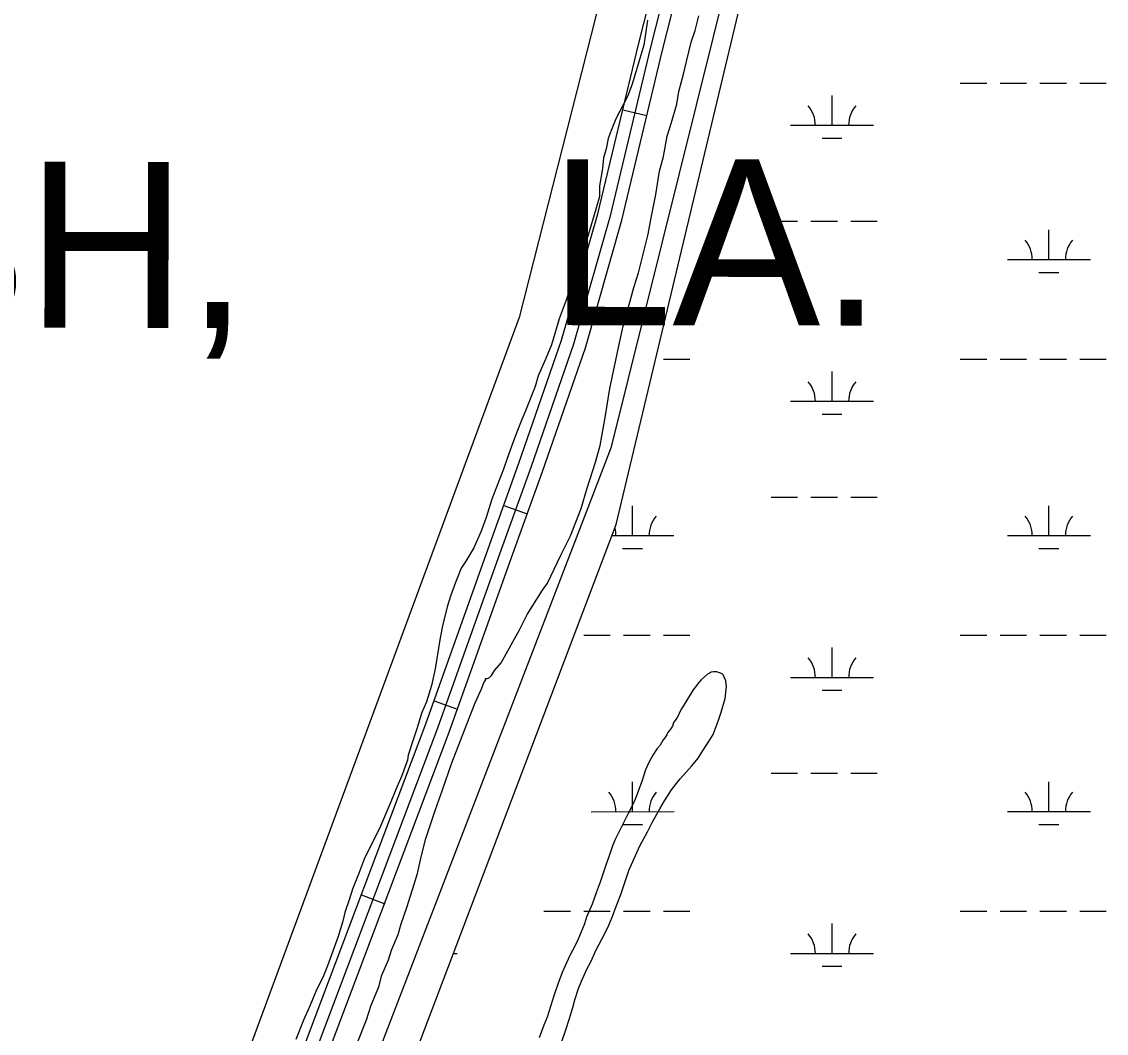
# Model space of a CAD drawing. Extents: x 3263578 to 3301413, y 764927 to 798602.
# Drawn here: x 3288778 to 3290086, y 777042 to 778261 of the extents above; entities that cross this region are included whole.
import ezdxf

# ---------------------------------------------------------------- set-up
doc = ezdxf.new("R2010")
doc.units = 0
for name, color, linetype in [('V-LEVE-TOET', 7, 'Continuous'), ('V-ROAD-CNTR', 7, 'Continuous'), ('V-SITE-VEGE', 7, 'Continuous'), ('V-TOPO-GNAM-IDEN', 7, 'Continuous'), ('V-WETL-SWMP', 7, 'Continuous')]:
    doc.layers.add(name, color=color, linetype=linetype)

msp = doc.modelspace()

# ---------------------------------------------------------------- linework, layer by layer
at = {"layer": 'V-LEVE-TOET'}
msp.add_lwpolyline([(3288745.1, 775831), (3288874.7, 776152), (3289489.3, 777748.7), (3289837.1, 779147.3), (3289916.4, 779548), (3289800.5, 779565.8), (3289377.8, 777904.5), (3288740.1, 776177.7), (3288605, 775831)], dxfattribs=at)
at = {"layer": 'V-ROAD-CNTR'}
for p, q in [((3289502.6, 778154.8), (3289531.8, 778147.8)), ((3289439.5, 777913.6), (3289468.3, 777905.4)), ((3289359.3, 777677.9), (3289387.5, 777667.8)), ((3289275.3, 777442.4), (3289303.5, 777432.4)), ((3289187.6, 777208.6), (3289215.7, 777198))]:
    msp.add_line(p, q, dxfattribs=at)
for points in [[(3289947.3, 779851), (3289826.6, 779400.6), (3289706.1, 778911.1), (3289619.7, 778559.2), (3289536.1, 778230), (3289487, 778025.4), (3289443.3, 777872.4), (3289391.7, 777723.8), (3289352.6, 777614.7), (3289279.5, 777409.6), (3288970.1, 776589.6), (3288725.7, 775959.3), (3288677.4, 775833.7)], [(3288661.3, 775833.7), (3288711.7, 775964.7), (3288956.1, 776595), (3289265.4, 777414.8), (3289338.4, 777619.8), (3289377.6, 777728.8), (3289429, 777876.9), (3289472.5, 778029.2), (3289521.5, 778233.6), (3289605.1, 778562.9), (3289691.6, 778914.7), (3289812.1, 779404.4), (3289818.8, 779429.3)], [(3288693.5, 775833.7), (3288739.7, 775953.9), (3288984.1, 776584.3), (3289293.6, 777404.5), (3289366.7, 777609.7), (3289405.9, 777718.8), (3289457.6, 777867.9), (3289501.5, 778021.6), (3289550.6, 778226.4), (3289634.2, 778555.6), (3289720.7, 778907.5), (3289841.2, 779396.9), (3289848.2, 779423.1)]]:
    msp.add_lwpolyline(points, dxfattribs=at)
at = {"layer": 'V-SITE-VEGE'}
for p, q in [((3289532.6, 778262.9), (3289528, 778232.6)), ((3289589.9, 778250.2), (3289594.5, 778267.8)), ((3289585.2, 778236.2), (3289589.9, 778250.2)), ((3289579.5, 778212.8), (3289585.2, 778236.2)), ((3289528, 778232.6), (3289522.2, 778212.7)), ((3289522.2, 778212.7), (3289514.1, 778185.8)), ((3289576, 778197.7), (3289579.5, 778212.8)), ((3289570.2, 778176.6), (3289576, 778197.7)), ((3289514.1, 778185.8), (3289508.3, 778170.6)), ((3289508.3, 778170.6), (3289499, 778153.1)), ((3289567.9, 778161.4), (3289570.2, 778176.6)), ((3289561, 778138.1), (3289567.9, 778161.4)), ((3289494.4, 778143.7), (3289488.6, 778129.7)), ((3289499, 778153.1), (3289494.4, 778143.7)), ((3289488.6, 778129.7), (3289485.1, 778120.3)), ((3289556.3, 778122.9), (3289561, 778138.1)), ((3289485.1, 778120.3), (3289482.8, 778107.5)), ((3289551.7, 778098.3), (3289556.3, 778122.9)), ((3289482.8, 778107.5), (3289479.3, 778097)), ((3289479.3, 778097), (3289478.2, 778084.1)), ((3289547.1, 778080.8), (3289551.7, 778098.3)), ((3289478.2, 778084.1), (3289474.8, 778063.1)), ((3289542.5, 778052.7), (3289547.1, 778080.8)), ((3289474.8, 778063.1), (3289474.8, 778050.2)), ((3289474.8, 778050.2), (3289470.2, 778035)), ((3289536.8, 778024.7), (3289542.5, 778052.7)), ((3289470.2, 778035), (3289460.9, 778003.5)), ((3289533.3, 778004.8), (3289536.8, 778024.7)), ((3289460.9, 778003.5), (3289456.3, 777989.4)), ((3289521.8, 777958.1), (3289533.3, 778004.8)), ((3289456.3, 777989.4), (3289448.2, 777963.7)), ((3289448.2, 777963.7), (3289441.2, 777946.2)), ((3289516, 777940.6), (3289521.8, 777958.1)), ((3289441.2, 777946.2), (3289434.3, 777925.2)), ((3289511.3, 777923), (3289516, 777940.6)), ((3289434.3, 777925.2), (3289426.1, 777902.9)), ((3289503.2, 777893.8), (3289511.3, 777923)), ((3289426.1, 777902.9), (3289416.9, 777871.4)), ((3289498.6, 777873.9), (3289503.2, 777893.8)), ((3289416.9, 777871.4), (3289409.9, 777855)), ((3289487.1, 777819), (3289498.6, 777873.9)), ((3289409.9, 777855), (3289400.6, 777834)), ((3289400.6, 777834), (3289397.2, 777821.1)), ((3289397.2, 777821.1), (3289385.6, 777791.9)), ((3289481.4, 777784), (3289487.1, 777819)), ((3289385.6, 777791.9), (3289380.9, 777781.4)), ((3289380.9, 777781.4), (3289375.1, 777766.2)), ((3289475.6, 777750.1), (3289481.4, 777784)), ((3289375.1, 777766.2), (3289370.5, 777754.5)), ((3289370.5, 777754.5), (3289363.5, 777734.6)), ((3289469.8, 777730.2), (3289475.6, 777750.1)), ((3289363.5, 777734.6), (3289358.9, 777721.7)), ((3289459.4, 777697.5), (3289469.8, 777730.2)), ((3289358.9, 777721.7), (3289345, 777685.5)), ((3289452.5, 777674.1), (3289459.4, 777697.5)), ((3289345, 777685.5), (3289338, 777663.3)), ((3289439.7, 777641.4), (3289452.5, 777674.1)), ((3289338, 777663.3), (3289332.2, 777646.9)), ((3289332.2, 777646.9), (3289323, 777627)), ((3289428.1, 777618), (3289439.7, 777641.4)), ((3289323, 777627), (3289313.7, 777610.7)), ((3289313.7, 777610.7), (3289307.8, 777602.5)), ((3289411.8, 777584.1), (3289428.1, 777618)), ((3289304.4, 777593.1), (3289300.9, 777584.9)), ((3289307.8, 777602.5), (3289304.4, 777593.1)), ((3289300.9, 777584.9), (3289295.1, 777568.6)), ((3289406, 777575.9), (3289411.8, 777584.1)), ((3289295.1, 777568.6), (3289291.6, 777556.9)), ((3289387.4, 777546.6), (3289406, 777575.9)), ((3289291.6, 777556.9), (3289285.8, 777534.7)), ((3289378.1, 777527.9), (3289387.4, 777546.6)), ((3289285.8, 777534.7), (3289282.4, 777518.3)), ((3289356, 777488.2), (3289378.1, 777527.9)), ((3289282.4, 777518.3), (3289276.6, 777480.9)), ((3289347.9, 777478.8), (3289356, 777488.2)), ((3289276.6, 777480.9), (3289272, 777461.1)), ((3289344.4, 777472.9), (3289347.9, 777478.8)), ((3289605, 777474.6), (3289597.2, 777467.8)), ((3289606.9, 777475.5), (3289605, 777474.6)), ((3289609.3, 777477), (3289606.9, 777475.5)), ((3289611.7, 777477.5), (3289609.3, 777477)), ((3289616.1, 777477.5), (3289611.7, 777477.5)), ((3289622.4, 777475.1), (3289616.1, 777477.5)), ((3289623.8, 777473.6), (3289622.4, 777475.1)), ((3289332.8, 777457.7), (3289335.1, 777464.7)), ((3289335.1, 777464.7), (3289337.4, 777467.1)), ((3289337.4, 777467.1), (3289337.4, 777469.4)), ((3289337.4, 777469.4), (3289339.7, 777469.4)), ((3289339.7, 777469.4), (3289342.1, 777470.6)), ((3289342.1, 777470.6), (3289344.4, 777472.9)), ((3289594.3, 777464.4), (3289590.5, 777459.5)), ((3289597.2, 777467.8), (3289594.3, 777464.4)), ((3289626.8, 777466.4), (3289623.8, 777473.6)), ((3289627.8, 777459.6), (3289626.8, 777466.4)), ((3289272, 777461.1), (3289266.2, 777441.2)), ((3289324.6, 777440.2), (3289332.8, 777457.7)), ((3289584.2, 777450.3), (3289578.9, 777441.1)), ((3289587.6, 777455.6), (3289584.2, 777450.3)), ((3289590.5, 777459.5), (3289587.6, 777455.6)), ((3289626.3, 777445.1), (3289627.8, 777459.6)), ((3289266.2, 777441.2), (3289260.4, 777428.3)), ((3289317.7, 777421.5), (3289324.6, 777440.2)), ((3289576.5, 777437.2), (3289573.6, 777432.8)), ((3289578.9, 777441.1), (3289576.5, 777437.2)), ((3289621.5, 777428.6), (3289626.3, 777445.1)), ((3289260.4, 777428.3), (3289254.6, 777408.5)), ((3289568.3, 777422.2), (3289565.9, 777418.8)), ((3289569.8, 777425.1), (3289568.3, 777422.2)), ((3289571.2, 777428.5), (3289569.8, 777425.1)), ((3289573.6, 777432.8), (3289571.2, 777428.5)), ((3289617.7, 777418), (3289621.5, 777428.6)), ((3289296.8, 777367.7), (3289317.7, 777421.5)), ((3289561.1, 777409.6), (3289558.7, 777406.2)), ((3289562.5, 777412), (3289561.1, 777409.6)), ((3289564, 777416.4), (3289562.5, 777412)), ((3289565.9, 777418.8), (3289564, 777416.4)), ((3289611.5, 777402), (3289617.7, 777418)), ((3289254.6, 777408.5), (3289250, 777395.6)), ((3289553.4, 777397.9), (3289551.4, 777395.5)), ((3289555.8, 777401.3), (3289553.4, 777397.9)), ((3289556.7, 777403.8), (3289555.8, 777401.3)), ((3289558.7, 777406.2), (3289556.7, 777403.8)), ((3289605.7, 777392.3), (3289611.5, 777402)), ((3289250, 777395.6), (3289244.2, 777376.9)), ((3289544.2, 777384.8), (3289538.9, 777377.1)), ((3289547.6, 777389.2), (3289544.2, 777384.8)), ((3289551.4, 777395.5), (3289547.6, 777389.2)), ((3289598, 777380.6), (3289605.7, 777392.3)), ((3289243.1, 777371.1), (3289236.1, 777351.2)), ((3289244.2, 777376.9), (3289243.1, 777371.1)), ((3289536.5, 777372.7), (3289532.7, 777365)), ((3289538.9, 777377.1), (3289536.5, 777372.7)), ((3289585.9, 777364.1), (3289593.6, 777373.4)), ((3289593.6, 777373.4), (3289598, 777380.6)), ((3289285.2, 777333.8), (3289296.8, 777367.7)), ((3289529.8, 777358.2), (3289525.9, 777346.6)), ((3289532.7, 777365), (3289529.8, 777358.2)), ((3289571.9, 777348.6), (3289585.9, 777364.1)), ((3289236.1, 777351.2), (3289230.3, 777338.3)), ((3289525.9, 777346.6), (3289518.2, 777324.7)), ((3289567.1, 777342.3), (3289571.9, 777348.6)), ((3289230.3, 777338.3), (3289221, 777316.1)), ((3289277.1, 777311.6), (3289285.2, 777333.8)), ((3289553.1, 777321.9), (3289561.3, 777335)), ((3289561.3, 777335), (3289567.1, 777342.3)), ((3289518.2, 777324.7), (3289513.9, 777316)), ((3289547.3, 777312.2), (3289553.1, 777321.9)), ((3289221, 777316.1), (3289210.6, 777291.6)), ((3289265.5, 777276.5), (3289277.1, 777311.6)), ((3289509.1, 777306.8), (3289499, 777286.5)), ((3289513.9, 777316), (3289509.1, 777306.8)), ((3289538.2, 777295.8), (3289547.3, 777312.2)), ((3289210.6, 777291.6), (3289190.8, 777251.8)), ((3289532.4, 777284.6), (3289538.2, 777295.8)), ((3289499, 777286.5), (3289493.7, 777275.3)), ((3289523.2, 777267.6), (3289532.4, 777284.6)), ((3289259.7, 777254.3), (3289265.5, 777276.5)), ((3289490.3, 777267.5), (3289486, 777254.5)), ((3289493.7, 777275.3), (3289490.3, 777267.5)), ((3289517.9, 777256), (3289523.2, 777267.6)), ((3289255.1, 777234.4), (3289259.7, 777254.3)), ((3289486, 777254.5), (3289482.6, 777245.7)), ((3289510.2, 777238.1), (3289517.9, 777256)), ((3289190.8, 777251.8), (3289185, 777235.4)), ((3289482.6, 777245.7), (3289475.4, 777223.9)), ((3289185, 777235.4), (3289176.9, 777215.5)), ((3289247, 777207.6), (3289255.1, 777234.4)), ((3289500.2, 777209), (3289505.9, 777226)), ((3289505.9, 777226), (3289510.2, 777238.1)), ((3289176.9, 777215.5), (3289173.5, 777203.9)), ((3289475.4, 777223.9), (3289470.6, 777210.9)), ((3289173.5, 777203.9), (3289167.7, 777187.5)), ((3289242.4, 777193.5), (3289247, 777207.6)), ((3289470.6, 777210.9), (3289465.8, 777197.3)), ((3289495.8, 777197.9), (3289500.2, 777209)), ((3289167.7, 777187.5), (3289165.4, 777177)), ((3289235.4, 777173.7), (3289242.4, 777193.5)), ((3289465.8, 777197.3), (3289459.1, 777181.8)), ((3289490.1, 777181.9), (3289495.8, 777197.9)), ((3289165.4, 777177), (3289159.6, 777158.3)), ((3289232, 777160.8), (3289235.4, 777173.7)), ((3289459.1, 777181.8), (3289456.7, 777173.5)), ((3289485.7, 777172.2), (3289490.1, 777181.9)), ((3289223.8, 777142.1), (3289232, 777160.8)), ((3289451.9, 777161.9), (3289448, 777153.2)), ((3289456.7, 777173.5), (3289451.9, 777161.9)), ((3289470.3, 777141.6), (3289481.4, 777163)), ((3289481.4, 777163), (3289485.7, 777172.2)), ((3289159.6, 777158.3), (3289146.8, 777123.2)), ((3289448, 777153.2), (3289442.3, 777141.6)), ((3289220.4, 777130.4), (3289223.8, 777142.1)), ((3289438.4, 777134.8), (3289433.1, 777123.1)), ((3289442.3, 777141.6), (3289438.4, 777134.8)), ((3289464.1, 777128.1), (3289470.3, 777141.6)), ((3289146.8, 777123.2), (3289141, 777109.2)), ((3289212.2, 777111.7), (3289220.4, 777130.4)), ((3289433.1, 777123.1), (3289429.7, 777114.9)), ((3289459.3, 777118.9), (3289464.1, 777128.1)), ((3289141, 777109.2), (3289134, 777095.1)), ((3289208.8, 777097.7), (3289212.2, 777111.7)), ((3289429.7, 777114.9), (3289424.5, 777100.8)), ((3289453, 777104.8), (3289459.3, 777118.9)), ((3289199.5, 777075.5), (3289208.8, 777097.7)), ((3289424.5, 777100.8), (3289419.7, 777086.8)), ((3289444.8, 777082), (3289449.2, 777095.6)), ((3289449.2, 777095.6), (3289453, 777104.8)), ((3289134, 777095.1), (3289124.8, 777072.9)), ((3289419.7, 777086.8), (3289411.5, 777061.1)), ((3289124.8, 777072.9), (3289117.8, 777057.7)), ((3289193.7, 777057.9), (3289199.5, 777075.5)), ((3289438.1, 777058.3), (3289442.4, 777072.8)), ((3289442.4, 777072.8), (3289444.8, 777082)), ((3289117.8, 777057.7), (3289108.5, 777034.3)), ((3289182.1, 777028.7), (3289193.7, 777057.9)), ((3289411.5, 777061.1), (3289407.6, 777051.4)), ((3289434.3, 777047.1), (3289438.1, 777058.3)), ((3289407.6, 777051.4), (3289401.9, 777036.4)), ((3289429, 777030.7), (3289434.3, 777047.1))]:
    msp.add_line(p, q, dxfattribs=at)
at = {"layer": 'V-WETL-SWMP'}
for p, q in [((3289494.9, 777654.8), (3289646.4, 778289.6)), ((3289909.5, 778186.8), (3289941.5, 778186.8)), ((3289957.5, 778186.8), (3289989.5, 778186.8)), ((3290005.5, 778186.8), (3290037.5, 778186.8)), ((3290053.5, 778186.8), (3290085.5, 778186.8)), ((3289754.9, 778136.1), (3289754.9, 778172.1)), ((3289704.9, 778136.1), (3289804.9, 778136.1)), ((3289742.9, 778120.6), (3289766.9, 778120.6)), ((3289681.5, 778020.6), (3289713.5, 778020.6)), ((3289729.5, 778020.6), (3289761.5, 778020.6)), ((3289777.5, 778020.6), (3289809.5, 778020.6)), ((3290016.3, 777974.2), (3290016.3, 778010.2)), ((3289966.3, 777974.2), (3290066.3, 777974.2)), ((3290004.3, 777958.8), (3290028.3, 777958.8)), ((3289551.6, 777854.1), (3289583.6, 777854.1)), ((3289909.5, 777854.2), (3289941.5, 777854.2)), ((3289957.5, 777854.2), (3289989.5, 777854.2)), ((3290005.5, 777854.2), (3290037.5, 777854.2)), ((3290053.5, 777854.2), (3290085.5, 777854.2)), ((3289754.9, 777803.4), (3289754.9, 777839.4)), ((3289704.9, 777803.4), (3289804.9, 777803.4)), ((3289742.9, 777788), (3289766.9, 777788)), ((3289681.5, 777688), (3289713.5, 777688)), ((3289729.5, 777688), (3289761.5, 777688)), ((3289777.5, 777688), (3289809.5, 777688)), ((3289514.4, 777641.5), (3289514.4, 777677.5)), ((3290016.3, 777641.6), (3290016.3, 777677.6)), ((3289047.3, 776475.9), (3289494.9, 777654.8)), ((3289489.8, 777641.5), (3289564.4, 777641.5)), ((3289966.3, 777641.6), (3290066.3, 777641.6)), ((3289502.4, 777626.1), (3289526.4, 777626.1)), ((3290004.3, 777626.1), (3290028.3, 777626.1)), ((3289455.6, 777521.4), (3289487.6, 777521.5)), ((3289503.6, 777521.5), (3289535.6, 777521.5)), ((3289551.6, 777521.5), (3289583.6, 777521.5)), ((3289909.5, 777521.5), (3289941.5, 777521.5)), ((3289957.5, 777521.5), (3289989.5, 777521.5)), ((3290005.5, 777521.5), (3290037.5, 777521.5)), ((3290053.5, 777521.5), (3290085.5, 777521.5)), ((3289754.9, 777470.7), (3289754.9, 777506.7)), ((3289704.9, 777470.7), (3289804.9, 777470.7)), ((3289742.9, 777455.3), (3289766.9, 777455.3)), ((3289514.5, 777308.8), (3289514.5, 777344.8)), ((3289681.5, 777355.3), (3289713.5, 777355.3)), ((3289729.5, 777355.3), (3289761.5, 777355.3)), ((3289777.5, 777355.3), (3289809.5, 777355.3)), ((3290016.4, 777308.9), (3290016.4, 777344.9)), ((3289464.5, 777308.8), (3289564.5, 777308.9)), ((3289966.4, 777308.9), (3290066.4, 777308.9)), ((3289502.5, 777293.4), (3289526.5, 777293.4)), ((3290004.4, 777293.5), (3290028.4, 777293.5)), ((3289407.6, 777188.8), (3289439.6, 777188.8)), ((3289455.6, 777188.8), (3289487.6, 777188.8)), ((3289503.6, 777188.8), (3289535.6, 777188.8)), ((3289551.6, 777188.8), (3289583.6, 777188.8)), ((3289909.5, 777188.8), (3289941.5, 777188.8)), ((3289957.5, 777188.8), (3289989.5, 777188.8)), ((3290005.5, 777188.8), (3290037.5, 777188.8)), ((3290053.5, 777188.8), (3290085.5, 777188.8)), ((3289754.9, 777138.1), (3289754.9, 777174.1)), ((3289298.7, 777138), (3289303, 777138)), ((3289704.9, 777138), (3289804.9, 777138.1)), ((3289742.9, 777122.6), (3289766.9, 777122.6))]:
    msp.add_line(p, q, dxfattribs=at)
for centre, start, end in [((3289699.6, 778136.5), 359.2323, 40.776), ((3289810.1, 778136.6), 139.2323, 180.776), ((3289961.1, 777974.7), 359.2323, 40.776), ((3290071.6, 777974.7), 139.2323, 180.776), ((3289699.7, 777803.9), 359.2323, 40.776), ((3289810.1, 777803.9), 139.2323, 180.776), ((3289569.7, 777642), 139.2323, 180.776), ((3289961.1, 777642), 359.2323, 40.776), ((3290071.6, 777642), 139.2323, 180.776), ((3289459.2, 777642), 359.2323, 14.3441), ((3289699.7, 777471.2), 359.2323, 40.776), ((3289810.2, 777471.2), 139.2323, 180.776), ((3289459.2, 777309.3), 359.2323, 40.776), ((3289569.7, 777309.3), 139.2323, 180.776), ((3289961.1, 777309.4), 359.2323, 40.776), ((3290071.6, 777309.4), 139.2323, 180.776), ((3289699.7, 777138.5), 359.2323, 40.776), ((3289810.2, 777138.5), 139.2323, 180.776)]:
    msp.add_arc(centre, 35.2, start, end, dxfattribs=at)

# ---------------------------------------------------------------- texts
at = {"layer": 'V-TOPO-GNAM-IDEN'}
for s, p in [('PARISH,', (3287981.1, 777893.1)), ('LA.', (3289413.8, 777895.2))]:
    msp.add_text(s, height=200, rotation=359.9292, dxfattribs=at).set_placement(p)

doc.saveas('drawing.dxf')
